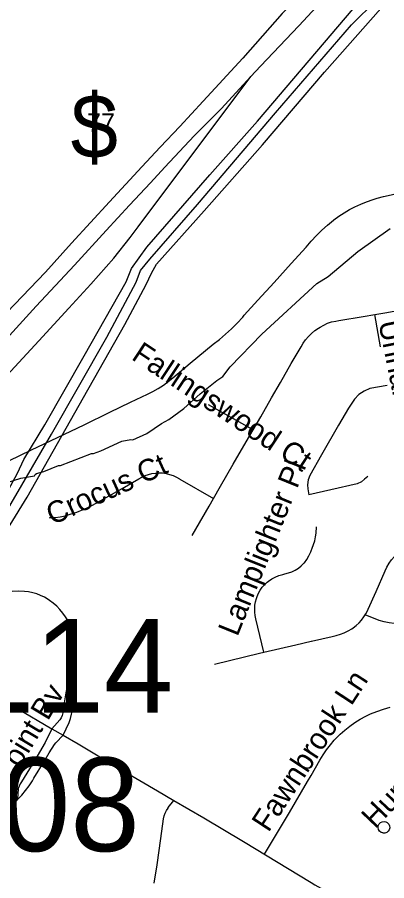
# Model space of a CAD drawing. Extents: x 1383679 to 1536984, y 460658 to 651027.
# Drawn here: x 1430786 to 1432407, y 509221 to 513008 of the extents above; entities that cross this region are included whole.
import ezdxf

# ---------------------------------------------------------------- set-up
doc = ezdxf.new("R2010")
doc.units = 0
for name, color, linetype in [('Default', 7, 'Continuous'), ('Exist Hydrographic Misc Water Feature', 7, 'Continuous'), ('Exist Road Non-System Type 51', 7, 'Continuous'), ('Exist Road Non-System Type 51 Label', 7, 'Continuous'), ('Exist Road Primary Interstate Divided Center Attributed', 7, 'Continuous'), ('Exist Road Primary Interstate Ramp 1 Lane Attributed', 7, 'Continuous'), ('Exist Road Primary Interstate Shield CELL', 7, 'Continuous'), ('Exist Road Primary Interstate Structure Ovrhead Sign Number Label', 7, 'Continuous'), ('Exist Road Secondary Structure Standard Bridge Number Label', 7, 'Continuous'), ('Exist Utilities Electrical Transmission Line', 7, 'Continuous')]:
    doc.layers.add(name, color=color, linetype=linetype)

msp = doc.modelspace()

# ---------------------------------------------------------------- linework, layer by layer
at = {"layer": 'Exist Hydrographic Misc Water Feature'}
msp.add_lwpolyline([(1430741.2, 510968.1), (1430801.7, 510986.7), (1430861.8, 510997.4), (1430864, 511003.3), (1430870, 511007.2), (1430902.2, 511016.4), (1430966.8, 511043), (1430974.8, 511042.8), (1431112, 511095.7), (1431120, 511095.5), (1431152.3, 511106.8), (1431245.2, 511148.7), (1431284.4, 511157.2), (1431293.4, 511155.6), (1431354, 511182.2), (1431419, 511226.7), (1431451.4, 511244), (1431516.4, 511292.6), (1431587.8, 511356.9), (1431661.1, 511415.2), (1431687.5, 511432.7), (1431720.7, 511475.5), (1431859.5, 511618.7), (1432100.5, 511841.2), (1432150, 511870.9), (1432279.5, 511981.1), (1432421.7, 512081.8)], dxfattribs=at)
at = {"layer": 'Exist Road Non-System Type 51'}
for p, q in [((1432379.1, 511562.8), (1432354.1, 511705.1)), ((1431820.2, 511198.7), (1431625.6, 511308.3)), ((1430938.2, 509888.2), (1430987.3, 509859.6))]:
    msp.add_line(p, q, dxfattribs=at)
for points in [[(1432338.1, 512206.1), (1432364.9, 512214.8), (1432392.3, 512222.1), (1432413, 512226.6), (1432533.3, 512254.7), (1432638, 512279.3), (1432772.7, 512311.5), (1432908.6, 512343.4), (1433076.6, 512382.6), (1433147.1, 512397.4), (1433176.1, 512405.1), (1433198.3, 512411.2), (1433220.8, 512418.9), (1433242.5, 512428.2), (1433296.5, 512465.6), (1433349.6, 512505.9), (1433367.1, 512518.4), (1433385.5, 512529.5), (1433404.7, 512539.3), (1433424.5, 512547.7), (1433444.9, 512554.5), (1433464.5, 512559.6), (1433585, 512595.1)], [(1430699.4, 511038.9), (1430849, 511110.8), (1430961.9, 511165.1), (1431079.3, 511221.5), (1431192.7, 511276.1), (1431282.9, 511319.7), (1431357.1, 511355.5), (1431380.9, 511367.1), (1431404.3, 511380.4), (1431426.9, 511395.2), (1431448.6, 511411.2), (1431468, 511427.6), (1431544.2, 511490.6), (1431645.4, 511574), (1431673, 511595), (1431700.2, 511617.9), (1431726.4, 511641.9), (1431751.4, 511667.2), (1431775.2, 511693.4), (1431782.1, 511701.5), (1431841.5, 511767.1), (1431912.9, 511845.1), (1431987.2, 511927.7), (1432053.2, 511999.9), (1432075, 512025.7), (1432075.4, 512026.1), (1432098.2, 512050.7), (1432122.1, 512074.2), (1432147, 512096.6), (1432173.1, 512117.9), (1432175.4, 512119.7), (1432197.4, 512136.2), (1432220.1, 512151.2), (1432243.5, 512165), (1432267.7, 512177.4), (1432292.6, 512188.5), (1432311.2, 512195.8), (1432338.1, 512206.1)], [(1432354.1, 511705.1), (1432406.8, 511714.1), (1432518.7, 511734.5)], [(1431820.2, 511198.7), (1431853.8, 511255.8), (1431901.6, 511338.8), (1431940.6, 511406.5), (1431988.2, 511489.5), (1432030.8, 511562.3), (1432040, 511578.3), (1432051, 511593.9), (1432063.2, 511608.5), (1432075, 511620.2), (1432076.8, 511622), (1432091.4, 511634.2), (1432107, 511645), (1432115, 511649.8), (1432130.8, 511658.6), (1432147.6, 511666.1), (1432165.1, 511672), (1432183, 511676.2), (1432197.3, 511678.4), (1432303, 511696.4), (1432354.1, 511705.1)], [(1432408.6, 511392.8), (1432333.5, 511379.8), (1432307.9, 511369.2), (1432284, 511354.2), (1432265.1, 511333.1), (1432238.8, 511294.2), (1432195.2, 511219.7), (1432120.6, 511089.1), (1432068.9, 510998.2), (1432062.8, 510979.9), (1432059.9, 510958.2), (1432060.5, 510939.8), (1432064.9, 510913.2)], [(1431647.1, 510898), (1431677.9, 510951.3), (1431733.1, 511048.5), (1431799.7, 511163.8), (1431820.2, 511198.7)], [(1430927, 510813.7), (1430929.5, 510813.8), (1430952, 510815.1), (1430974.3, 510818), (1430996.4, 510822.5), (1431018.1, 510828.5), (1431046.6, 510838), (1431074.8, 510849), (1431102.4, 510861.6), (1431129.3, 510875.6), (1431153.2, 510889.6), (1431245.6, 510942.3), (1431318.5, 510983.7), (1431332.6, 510991.8), (1431346.9, 510998.3), (1431361.8, 511003.5), (1431377, 511007.3), (1431392.6, 511009.6), (1431408.3, 511010.4), (1431423.7, 511009.9), (1431439.2, 511007.4), (1431454.5, 511003.6), (1431469.4, 510998.3), (1431483.8, 510991.6), (1431497.7, 510983.5), (1431498.7, 510982.9), (1431647.1, 510898)], [(1432324.6, 510994.9), (1432310.1, 510982.7), (1432296.2, 510970.4), (1432277.4, 510962.1), (1432161.6, 510935.4), (1432064.9, 510913.2)], [(1431553.8, 510734.9), (1431568.9, 510763.6), (1431628, 510864.8), (1431647.1, 510898)], [(1431867.6, 510223.3), (1431833.3, 510369.5), (1431829.9, 510384.7), (1431828, 510399.7), (1431827.6, 510414.7), (1431828.6, 510429.7), (1431831.1, 510444.6), (1431835.1, 510459.2), (1431838.4, 510468.6), (1431844.7, 510482.6), (1431852.2, 510495.9), (1431860.9, 510508.3), (1431870.7, 510519.8), (1431881.8, 510530.5), (1431887.9, 510535.6), (1431902.5, 510544.9), (1431918.1, 510553), (1431934.2, 510559.8), (1431951, 510565.2), (1431960.3, 510567.6), (1431975.4, 510571.2), (1431990.7, 510576.7), (1432005.4, 510583.8), (1432019.2, 510592.5), (1432032, 510602.5), (1432043.5, 510613.6), (1432045.4, 510615.6), (1432056.2, 510630.8), (1432065.6, 510646.6), (1432073.4, 510663.3), (1432075, 510667.6), (1432079.5, 510680), (1432091.2, 510712.6), (1432095, 510729.2), (1432097.2, 510746.1), (1432098.5, 510773.4)], [(1432313, 510387.8), (1432315.8, 510392.3), (1432323.6, 510407.4), (1432326.1, 510412.9), (1432359.9, 510490.4), (1432400.3, 510580.6), (1432408, 510597.3), (1432417.5, 510613.6), (1432428.4, 510629), (1432440.6, 510643.3), (1432454.1, 510656.6), (1432468.7, 510668.5), (1432484.1, 510679), (1432490, 510682.5), (1432509.4, 510692.8), (1432529.6, 510701.5), (1432550.5, 510708.8), (1432571.8, 510714.4), (1432590.7, 510718), (1432680.4, 510738.5)], [(1431024.9, 510157.6), (1431031.7, 510185.7), (1431037.8, 510230.6), (1431038.1, 510234.8), (1431038.6, 510253.5), (1431037.5, 510272.1), (1431034.8, 510290.6), (1431030.5, 510308.8), (1431024.8, 510326.6), (1431017.5, 510343.8), (1431008.5, 510361.7), (1430998, 510379), (1430986.2, 510395.5), (1430973.2, 510410.9), (1430959, 510425.3), (1430943.7, 510438.5), (1430927.4, 510450.5), (1430920.7, 510455.1), (1430904.9, 510464.6), (1430888.3, 510472.6), (1430871.1, 510479.2), (1430853.5, 510484.3), (1430835.4, 510487.8), (1430817.1, 510489.8), (1430789.9, 510491), (1430763.2, 510490.6)], [(1433066.2, 510478.3), (1433018.2, 510466.6), (1432900.2, 510439.9), (1432777.7, 510411.2), (1432641.5, 510379.4), (1432537.3, 510355.2), (1432529.6, 510353.6), (1432507.5, 510350.1), (1432485, 510348.2), (1432462.4, 510348), (1432439.8, 510349.4), (1432417.4, 510352.5), (1432395.3, 510357.2), (1432374.1, 510363.4), (1432313, 510387.8)], [(1431867.6, 510223.3), (1432008.7, 510256.4), (1432075, 510272.2), (1432077.3, 510272.8), (1432167, 510293.1), (1432185.7, 510297.1), (1432203.5, 510302.4), (1432220.8, 510309.2), (1432237.5, 510317.3), (1432253.6, 510326.8), (1432259.5, 510330.8), (1432272.9, 510341.1), (1432285.3, 510352.4), (1432296.6, 510364.8), (1432306.8, 510378.1), (1432313, 510387.8)], [(1431650.9, 510171.9), (1431848.7, 510218.9), (1431867.6, 510223.3)], [(1430448.8, 510176), (1430783.7, 509978.5), (1430938.2, 509888.2)], [(1431024.9, 510157.6), (1431008.1, 510088.4), (1430998.3, 510044.8), (1430990.8, 509992.9), (1430985.4, 509957.3), (1430982.4, 509946.3), (1430977.9, 509935.8), (1430972.9, 509927.5), (1430938.2, 509888.2)], [(1430987.3, 509859.6), (1431013, 509915.8), (1431019.4, 509933.5), (1431024.2, 509951.6), (1431027.5, 509970), (1431027.7, 509971.1), (1431044.2, 510083), (1431043.7, 510090.1), (1431041.6, 510096.6), (1431024.9, 510157.6)], [(1431870.7, 509338), (1431981, 509521), (1432059.2, 509656.1), (1432075, 509683.2), (1432114, 509749.9), (1432128, 509773.4), (1432143.1, 509795.7), (1432159.5, 509817.2), (1432177, 509837.7), (1432195.8, 509857.3), (1432202.6, 509863.8), (1432223.3, 509882.1), (1432244.9, 509899.3), (1432267.4, 509915.2), (1432290.8, 509929.8), (1432315.1, 509943.1), (1432335.1, 509952.8), (1432363.3, 509964.2), (1432392.2, 509974.1), (1432421.6, 509982.6)], [(1430938.2, 509888.2), (1430908, 509827.1), (1430872.6, 509767.7), (1430839.3, 509712.2), (1430804.7, 509655.4), (1430798.4, 509646.1), (1430793.6, 509636.1), (1430790.2, 509625.4), (1430789.4, 509621.7), (1430789, 509606.1), (1430787.5, 509577.7)], [(1430787.5, 509577.7), (1430805.6, 509596.8), (1430822.6, 509616.9), (1430838.3, 509638.1), (1430852.7, 509660.1), (1430859.2, 509671.1), (1430903.4, 509744.6), (1430925.8, 509782.2), (1430949.5, 509819), (1430954.7, 509826.6), (1430987.3, 509859.6)], [(1430987.3, 509859.6), (1431052.8, 509821.3), (1431246.3, 509706.8), (1431401.3, 509615.1), (1431472.3, 509573.9)], [(1430623.9, 509318.7), (1430623.8, 509321), (1430625, 509329.6), (1430627.8, 509337.8), (1430632, 509345.4), (1430635.7, 509350.2), (1430660.7, 509379.2), (1430687.9, 509419.5), (1430727.1, 509485.4), (1430759.6, 509538.8), (1430787.5, 509577.7)], [(1431385.9, 509211.5), (1431399.1, 509291.8), (1431415.4, 509407.1), (1431428.1, 509493.6), (1431430.7, 509506.1), (1431434.8, 509518.1), (1431440.4, 509529.6), (1431447.3, 509540.3), (1431448.6, 509542), (1431472.3, 509573.9)], [(1431472.3, 509573.9), (1431605.1, 509496.9), (1431778, 509392.9), (1432075, 509214.2), (1432091.6, 509204.2), (1432147.5, 509172.6)], [(1432408.3, 509477.4), (1432410.7, 509476.1), (1432416.4, 509469.8), (1432419.5, 509462.2), (1432420.4, 509453.6), (1432418.2, 509445.4), (1432413.5, 509438.4), (1432406.8, 509433.2), (1432398.8, 509430.5), (1432391.3, 509430.5), (1432389.2, 509430.9), (1432382.1, 509433.5), (1432375.5, 509438.8), (1432371, 509445.9), (1432369.5, 509454.3), (1432370, 509462.7), (1432373.3, 509470.3), (1432379.2, 509476.3), (1432386.6, 509480.4), (1432395, 509481.7), (1432403.3, 509480.2), (1432408.3, 509477.4)]]:
    msp.add_lwpolyline(points, dxfattribs=at)
at = {"layer": 'Exist Road Primary Interstate Divided Center Attributed'}
for points in [[(1432405.6, 513518.5), (1432351, 513459.7), (1432316.2, 513424.6), (1432175.5, 513272.7), (1432056.5, 513138), (1431947.7, 513024.6), (1431774.9, 512828.7), (1431601, 512641), (1431499.1, 512529.3), (1431412.4, 512438.7), (1431332.8, 512352.2), (1431191, 512198.5), (1431023.3, 512017.8), (1430910.3, 511890.7), (1430705.2, 511678.6)], [(1431811.3, 512748.9), (1431852.5, 512793.6), (1432021.4, 512970.3), (1432117.4, 513074.1)], [(1429817.9, 510587.8), (1430005.8, 510809.1), (1430331, 511160.4), (1430631.4, 511482.1), (1430869.1, 511741.9), (1431037, 511921.3), (1431175.5, 512072.5), (1431278.9, 512184.6), (1431370.7, 512282.9), (1431433, 512350.3), (1431562.7, 512487.7), (1431680.3, 512606.7), (1431811.3, 512748.9)]]:
    msp.add_lwpolyline(points, dxfattribs=at)
at = {"layer": 'Exist Road Primary Interstate Ramp 1 Lane Attributed'}
msp.add_lwpolyline([(1430193, 510779.4), (1430356.5, 511013.7), (1430395.4, 511064.2), (1430503.1, 511182), (1430685.4, 511380), (1430881, 511589.5), (1431012, 511732.9), (1431108.5, 511837.6), (1431210, 511951.8), (1431281.2, 512042.5), (1431315.8, 512089.7), (1431811.3, 512748.9)], dxfattribs=at)
at = {"layer": 'Exist Utilities Electrical Transmission Line'}
for points in [[(1429632.7, 508972.1), (1429887.3, 509399.4), (1430150.1, 509842.5), (1430673.7, 510732.6), (1430936.4, 511179.7), (1431178.9, 511605.2), (1431307.7, 511846.7), (1431326.7, 511898.4), (1431367.7, 511947.5), (1431576.4, 512187.7), (1431918.5, 512589.2), (1432252.2, 512974.8), (1432362.3, 513082.7)], [(1429723.7, 509216.4), (1430021.6, 509720.8), (1430114.7, 509871), (1430139.5, 509922.5), (1430224.3, 510057.1), (1430451.9, 510440.9), (1430697.8, 510846.1), (1430787.1, 511008.4), (1430814.3, 511068.1), (1430907.2, 511220.3), (1431079.2, 511523), (1431263.6, 511847.6), (1431286.9, 511907.2), (1431354.8, 511999.8), (1431631.1, 512316.6), (1431839.7, 512552.7), (1432259.4, 513044.7)], [(1429817.8, 509216.5), (1430024.5, 509554.7), (1430264.4, 509960.2), (1430432, 510247), (1430581.2, 510502.3), (1430829, 510903.7), (1431075.8, 511340.9), (1431258.1, 511661.6), (1431351.5, 511835.8), (1431374.5, 511885.4), (1431397.3, 511924.9), (1431605.9, 512159.1), (1431861.6, 512448.2), (1432134, 512767.1), (1432381.7, 513046.2)]]:
    msp.add_lwpolyline(points, dxfattribs=at)

# ---------------------------------------------------------------- texts
at = {"layer": 'Default'}
msp.add_text('$', height=278.9, dxfattribs=at).set_placement((1431020, 512390.2))
at = {"layer": 'Exist Road Non-System Type 51 Label'}
for s, rotation, p in [('Unnamed St', 281.3095, (1432370, 511670)), ('Fallingswood Ct', 326.5926, (1431282.3, 511510.5)), ('Crocus Ct', 24.5366, (1430939.9, 510779.3)), ('Lamplighter Pl', 68.0371, (1431751.8, 510288.9)), ('Fawnbrook Ln', 56.7786, (1431887.9, 509430.1)), ('Forest Point Bv', 59.0849, (1430549.9, 509301.8)), ('Huntsmoor Dr', 46.3974, (1432355.6, 509446.1)), ('Forest Point Cr', 291.5344, (1430603.5, 509283.8))]:
    msp.add_text(s, height=95, rotation=rotation, dxfattribs=at).set_placement(p)
at = {"layer": 'Exist Road Primary Interstate Shield CELL'}
msp.add_text('77', height=82.02, dxfattribs=at).set_placement((1431092.3, 512505))
at = {"layer": 'Exist Road Primary Interstate Structure Ovrhead Sign Number Label'}
msp.add_text('S608', height=410.1, dxfattribs=at).set_placement((1430042.8, 509351.1))
at = {"layer": 'Exist Road Secondary Structure Standard Bridge Number Label'}
msp.add_text('114', height=410.1, dxfattribs=at).set_placement((1430556.2, 509959.2))

doc.saveas('drawing.dxf')
